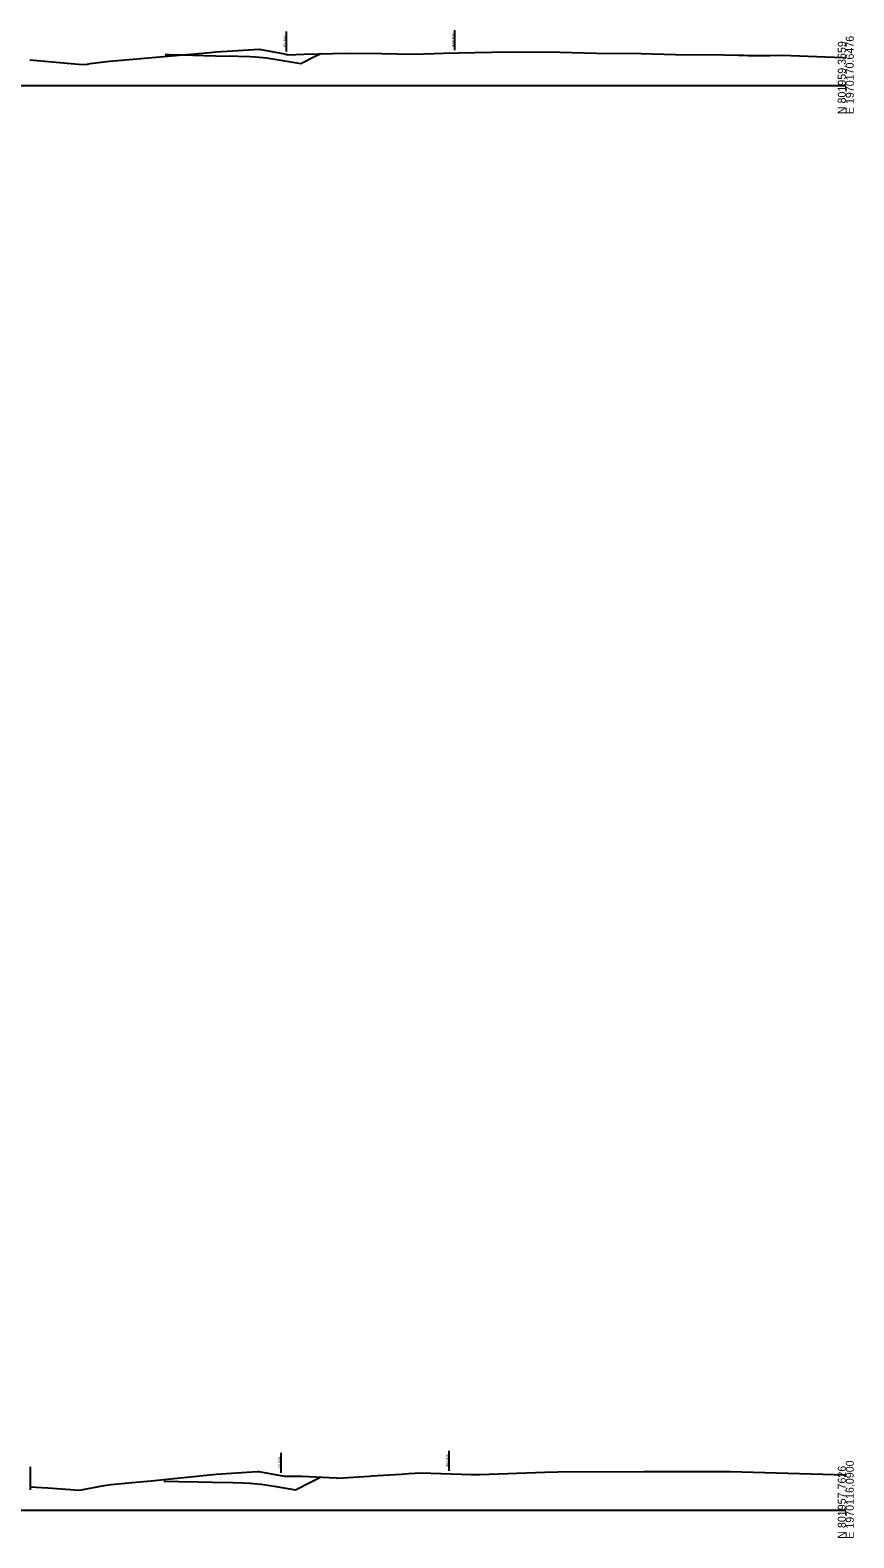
# Model space of a CAD drawing. Extents: x -4026 to 9638, y -10 to 19609.
# Drawn here: x 5414 to 5703, y 18990 to 19519 of the extents above; entities that cross this region are included whole.
import ezdxf

# ---------------------------------------------------------------- set-up
doc = ezdxf.new("R2010")
doc.units = 0
for name, color, linetype in [('RD_EX_Road', 7, 'Continuous'), ('RD_GPK_XS_Cell', 7, 'Continuous'), ('RD_XS_ExGround', 7, 'Continuous'), ('RD_XS_ExPaveRet', 7, 'Continuous'), ('RD_XS_ExRW', 7, 'Continuous'), ('RD_XS_NewRW', 7, 'Continuous'), ('RD_XS_Pave', 7, 'Continuous')]:
    doc.layers.add(name, color=color, linetype=linetype)

msp = doc.modelspace()

# ---------------------------------------------------------------- linework, layer by layer
at = {"layer": 'RD_EX_Road'}
msp.add_line((5413.73, 19015.21), (5413.73, 19008.21), dxfattribs=at)
at = {"layer": 'RD_GPK_XS_Cell'}
for p, q in [((5350, 19500), (5700, 19500)), ((5350, 19000), (5700, 19000))]:
    msp.add_line(p, q, dxfattribs=at)
at = {"layer": 'RD_XS_ExGround'}
for points in [[(5413.65, 19509.03), (5430.69, 19507.56), (5432.81, 19507.41), (5433.81, 19507.59), (5434.74, 19507.73), (5441.52, 19508.55), (5451.32, 19509.47), (5453.81, 19509.7), (5476.86, 19511.67), (5478.82, 19511.86), (5482.83, 19512.12), (5494.16, 19512.75), (5502.95, 19511.11), (5504.23, 19510.87), (5509.82, 19511.09), (5525.01, 19511.45), (5537.22, 19511.31), (5547.92, 19511.08), (5555.49, 19511.3), (5558.76, 19511.39), (5564.04, 19511.51), (5575.66, 19511.71), (5584.41, 19511.91), (5599.76, 19511.71), (5612.47, 19511.42), (5628.21, 19511.28), (5640.22, 19510.95), (5657.33, 19510.81), (5662.18, 19510.73), (5663.12, 19510.69), (5664.29, 19510.65), (5665.65, 19510.6), (5673.31, 19510.62), (5677.71, 19510.66), (5699.01, 19509.84), (5700, 19509.81)], [(5413.73, 19008.21), (5419.97, 19007.9), (5431.03, 19007.08), (5439.65, 19008.67), (5442.17, 19009.05), (5449.59, 19009.76), (5456.22, 19010.34), (5461.88, 19010.92), (5479.05, 19012.65), (5493.46, 19013.6), (5494.03, 19013.64), (5502.84, 19011.95), (5509.03, 19011.96), (5521.09, 19011.33), (5521.75, 19011.29), (5530.85, 19011.86), (5532.8, 19011.99), (5533.62, 19012.04), (5543.97, 19012.71), (5546.47, 19012.88), (5550.81, 19013.12), (5568.51, 19012.56), (5571.61, 19012.54), (5594.38, 19013.36), (5598.92, 19013.52), (5629.17, 19013.59), (5629.87, 19013.57), (5631.68, 19013.58), (5659.45, 19013.58), (5700, 19012.38)]]:
    msp.add_lwpolyline(points, dxfattribs=at)
at = {"layer": 'RD_XS_ExPaveRet'}
msp.add_line((5413.73, 19008.21), (5413.73, 19007.21), dxfattribs=at)
at = {"layer": 'RD_XS_ExRW'}
for p, q in [((5503.74, 19511.96), (5503.74, 19518.96)), ((5501.82, 19013.14), (5501.82, 19020.14))]:
    msp.add_line(p, q, dxfattribs=at)
at = {"layer": 'RD_XS_NewRW'}
for p, q in [((5562.8, 19512.48), (5562.8, 19519.48)), ((5560.85, 19013.8), (5560.85, 19020.8))]:
    msp.add_line(p, q, dxfattribs=at)
at = {"layer": 'RD_XS_Pave'}
for points in [[(5461.07, 19510.88), (5462.35, 19510.88), (5462.7, 19510.85), (5467.02, 19510.76), (5474.71, 19510.6), (5478.79, 19510.52), (5486.72, 19510.36), (5490.82, 19510.2), (5492.73, 19510.12), (5495.49, 19509.9), (5496.73, 19509.8), (5500.36, 19509.19), (5508.74, 19507.79), (5513.34, 19510.09), (5515.53, 19511.18)], [(5460.64, 19010.3), (5460.8, 19010.22), (5465.86, 19010.12), (5472.81, 19009.98), (5477.69, 19009.88), (5484.82, 19009.74), (5488.46, 19009.59), (5490.82, 19009.5), (5493.27, 19009.3), (5494.82, 19009.17), (5499.39, 19008.41), (5506.83, 19007.17), (5512.36, 19009.94), (5515.92, 19011.72)]]:
    msp.add_lwpolyline(points, dxfattribs=at)

# ---------------------------------------------------------------- texts
at = {"layer": 'RD_GPK_XS_Cell'}
for s, p in [('E 1970170.6476', (5702.8, 19490)), ('N 801959.3659', (5700, 19490)), ('N 801957.7626', (5700, 18990)), ('E 1970116.0900', (5702.8, 18990))]:
    msp.add_text(s, height=2.8, rotation=90, dxfattribs=at).set_placement(p)
at = {"layer": 'RD_XS_ExRW'}
for p in [(5503.49, 19513.64), (5501.57, 19014.82)]:
    msp.add_text('EX. R/W ', height=0.75, rotation=90, dxfattribs=at).set_placement(p)
at = {"layer": 'RD_XS_NewRW'}
for p in [(5562.55, 19513.62), (5560.6, 19014.94)]:
    msp.add_text('NEW R/W ', height=0.75, rotation=90, dxfattribs=at).set_placement(p)

doc.saveas('drawing.dxf')
